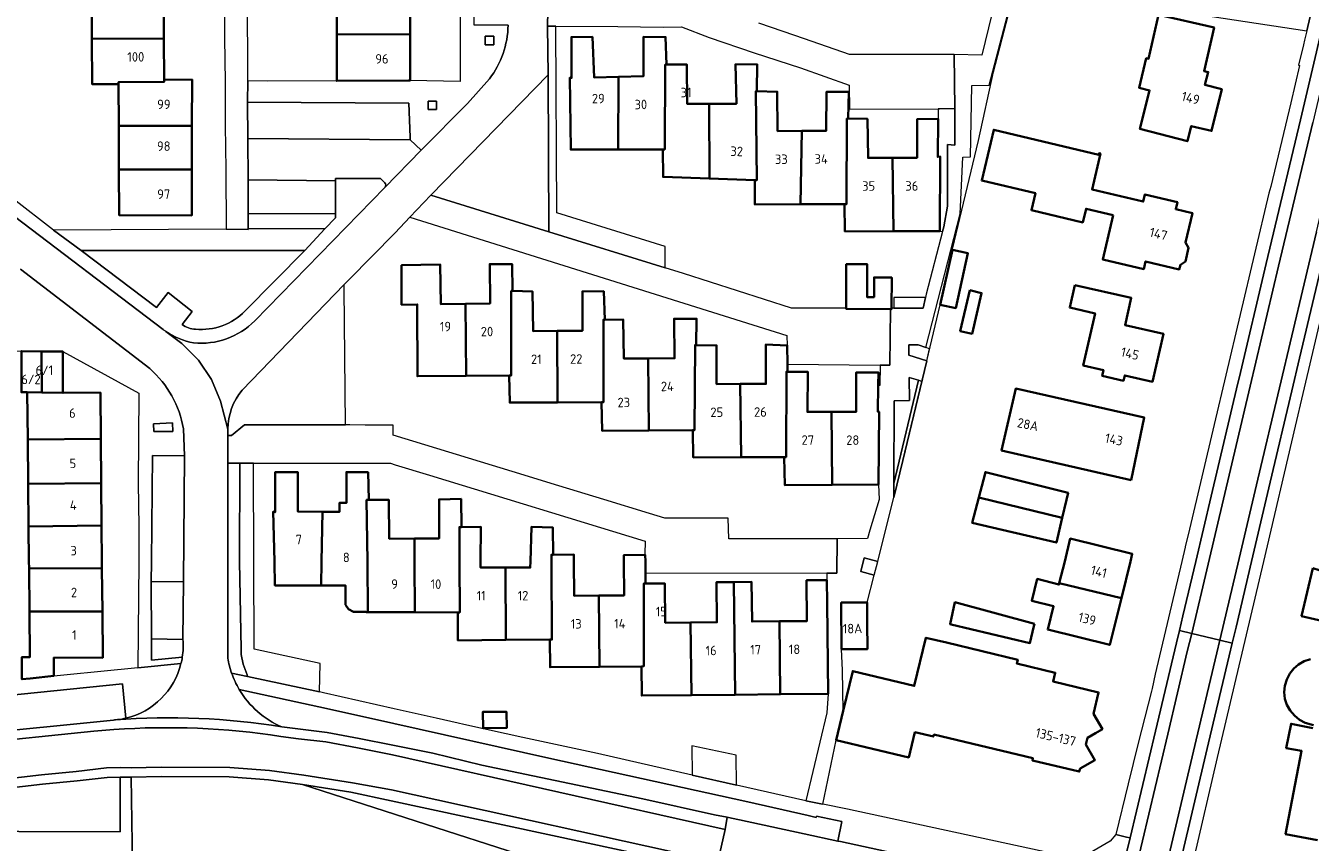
# Model space of a CAD drawing. Extents: x 150256 to 156914, y 461459 to 469481.
# Tile 459 of 656: x 154362 to 154545, y 466960 to 467076. Entities that reach past the tile are written whole.
import ezdxf
from ezdxf.enums import TextEntityAlignment as Align

# ---------------------------------------------------------------- set-up
doc = ezdxf.new("R2010")
doc.units = 0
doc.header["$LTSCALE"] = 0.75
for name, color, linetype, lineweight in [('B-RO-GR-BEPLANTING_CULTUUR_BODEMBEDEKKER-GV', 251, 'CONTINUOUS', 18), ('B-RO-GR-BEPLANTING_CULTUUR_HEESTERS-GV', 251, 'CONTINUOUS', 18), ('B-RO-GR-GROENVOORZIENING-GV', 251, 'CONTINUOUS', 18), ('B-RO-GR-HAAG-GV', 251, 'CONTINUOUS', 13), ('B-RO-IE-TERREINAFSCHEIDING_KUNSTMATIG_HEKWERK-G', 251, 'IE-TERREINAFSCHEIDING-KUNSTMATIG', 18), ('B-RO-OG-BEBOUWING-GV', 6, 'CONTINUOUS', 35), ('B-RO-OG-BEBOUWING-T18', 1, 'CONTINUOUS', 18), ('B-RO-OG-TERREIN_CULTUURSCHEIDING-GV', 251, 'CONTINUOUS', 18), ('B-RO-VH-VERHARDING_ASFALT-GV', 251, 'CONTINUOUS', 18), ('B-RO-VH-VERHARDING_BETONSTRAATSTEEN-GV', 251, 'CONTINUOUS', 18), ('B-RO-VH-VERHARDING_TEGEL-GV', 251, 'CONTINUOUS', 18)]:
    doc.layers.add(name, color=color, linetype=linetype, lineweight=lineweight)
doc.styles.add('NLCS-ISO-M200-T18', font='NLCS-ISO.ttf', dxfattribs={"height": 360})
doc.linetypes.add('IE-TERREINAFSCHEIDING-KUNSTMATIG', pattern='A,4,[82,NLCS.SHX,S=0.75,R=90,X=0,Y=0],4,-2', length=10)

msp = doc.modelspace()

# ---------------------------------------------------------------- linework, layer by layer
at = {"layer": 'B-RO-GR-BEPLANTING_CULTUUR_BODEMBEDEKKER-GV'}
for points in [[(154492.414, 467046.874), (154492.59, 467047.548), (154493.141, 467050.49), (154493.103, 467059.221), (154494.146, 467059.17), (154494.153, 467064.358), (154491.967, 467064.312), (154491.812, 467064.312), (154491.797, 467062.912), (154491.739, 467057.47), (154492.087, 467057.522), (154492.019, 467046.938)], [(154490.171, 467028.511), (154490.585, 467030.219), (154490.057, 467030.407), (154488.959, 467030.798), (154487.616, 467030.788), (154487.637, 467029.285)], [(154383.017, 467019.669), (154380.281, 467019.548), (154380.339, 467018.45), (154383.026, 467018.47)], [(154482.721, 466998.067), (154483.233, 467000), (154481.3, 467000.512), (154480.788, 466998.578)]]:
    msp.add_lwpolyline(points, close=True, dxfattribs=at)
at = {"layer": 'B-RO-GR-BEPLANTING_CULTUUR_HEESTERS-GV'}
for points in [[(154436.483, 467046.852), (154453.025, 467041.723), (154453.012, 467044.558), (154453.011, 467044.76), (154437.603, 467049.527), (154437.489, 467076.068), (154436.297, 467076.07), (154436.387, 467069.135)], [(154393.754, 467049.424), (154393.764, 467047.298), (154404.645, 467047.268), (154406.148, 467048.825), (154406.15, 467049.395)], [(154485.518, 467035.994), (154489.651, 467035.995), (154489.987, 467037.494), (154485.52, 467037.501)], [(154487.68, 467026.15), (154487.726, 467022.85), (154485.537, 467022.834), (154485.49, 467011.09), (154488.994, 467025.737)], [(154392.555, 467013.973), (154392.555, 467013.894), (154392.499, 467000), (154392.74, 466987.542), (154392.743, 466986.792), (154393.048, 466985.395), (154393.602, 466983.898), (154393.653, 466983.649), (154403.9, 466981.467), (154403.962, 466985.494), (154394.581, 466987.549), (154394.536, 467000), (154394.486, 467013.97)], [(154384.549, 466997.158), (154379.971, 466997.108), (154379.991, 466988.986), (154384.478, 466988.916)], [(154463.122, 466968.214), (154463.072, 466972.464), (154456.81, 466973.776), (154456.855, 466969.633)], [(154375.567, 466969.319), (154373.7, 466969.303), (154369.43, 466968.811), (154364.512, 466968.354), (154339.29, 466965.407), (154303.037, 466961.521), (154302.988, 466961.511), (154302.939, 466961.501), (154303.071, 466957.626), (154346.735, 466957.763), (154346.724, 466961.665), (154375.56, 466961.552)], [(154401.447, 466968.309), (154396.655, 466968.954), (154391.071, 466969.382), (154381.413, 466969.421), (154377.134, 466969.353), (154377.304, 466956.846), (154390.768, 466956.875), (154413.696, 466956.925), (154428.222, 466956.956), (154428.258, 466952.962), (154449.639, 466952.772)]]:
    msp.add_lwpolyline(points, close=True, dxfattribs=at)
msp.add_lwpolyline([(154384.478, 466988.916), (154379.991, 466988.986), (154379.998, 466985.973), (154384.384, 466986.406)], dxfattribs=at)
msp.add_lwpolyline([(154384.384, 466986.406, 0.0605624), (154384.478, 466988.916)], format="xyb", dxfattribs=at)
at = {"layer": 'B-RO-GR-GROENVOORZIENING-GV'}
for points in [[(154427.443, 467073.42), (154428.643, 467073.42), (154428.643, 467074.62), (154427.443, 467074.62)], [(154419.32, 467064.197), (154420.52, 467064.197), (154420.52, 467065.397), (154419.32, 467065.397)], [(154486.796, 467014.355), (154489.474, 467025.587), (154488.994, 467025.737), (154485.49, 467011.09), (154485.482, 467009.061)]]:
    msp.add_lwpolyline(points, close=True, dxfattribs=at)
at = {"layer": 'B-RO-GR-HAAG-GV'}
msp.add_lwpolyline([(154488.994, 467025.737), (154485.49, 467011.09), (154485.482, 467009.061), (154486.796, 467014.355), (154489.474, 467025.587)], close=True, dxfattribs=at)
at = {"layer": 'B-RO-IE-TERREINAFSCHEIDING_KUNSTMATIG_HEKWERK-G'}
for points in [[(154493.853, 467044.371), (154497.544, 467059.822), (154499.659, 467069.575), (154502.704, 467081.281), (154515.411, 467078.78), (154515.455, 467078.518)], [(154490.171, 467028.511), (154492.101, 467036.481)], [(154490.171, 467028.511), (154486.796, 467014.355)], [(154486.796, 467014.355), (154485.482, 467009.061)]]:
    msp.add_lwpolyline(points, dxfattribs=at)
at = {"layer": 'B-RO-OG-BEBOUWING-GV'}
for points in [[(154381.765, 467074.313), (154381.735, 467080.528), (154371.551, 467080.526), (154371.555, 467074.278)], [(154416.73, 467081.015), (154406.349, 467080.983), (154406.341, 467074.868), (154416.746, 467074.929)], [(154523.1, 467077.653), (154521.692, 467071.419), (154521.368, 467071.494), (154520.351, 467067.297), (154521.855, 467066.916), (154520.461, 467061.448), (154527.225, 467059.715), (154527.761, 467061.869), (154530.66, 467061.168), (154532.107, 467067.101), (154529.717, 467067.703), (154530.173, 467069.53), (154529.592, 467069.672), (154531.013, 467075.858)], [(154416.549, 467068.315), (154416.764, 467068.316), (154416.746, 467074.929), (154406.341, 467074.868), (154406.332, 467068.282)], [(154375.334, 467067.83), (154375.333, 467068.104), (154381.794, 467068.126), (154381.793, 467068.419), (154381.765, 467074.313), (154371.555, 467074.278), (154371.559, 467067.836)], [(154446.348, 467058.529), (154446.357, 467068.858), (154442.901, 467068.783), (154442.658, 467074.523), (154439.673, 467074.5), (154439.718, 467068.709), (154439.469, 467068.757), (154439.597, 467058.523)], [(154446.357, 467068.858), (154446.348, 467058.529), (154452.666, 467058.534), (154452.936, 467058.534), (154453.014, 467070.607), (154453.184, 467070.608), (154453.055, 467074.501), (154449.92, 467074.528), (154449.914, 467068.936)], [(154459.288, 467054.408), (154459.264, 467065.04), (154456.112, 467065.039), (154456.069, 467070.63), (154453.184, 467070.608), (154453.014, 467070.607), (154452.936, 467058.534), (154452.666, 467058.534), (154452.711, 467054.642)], [(154465.747, 467054.178), (154466.017, 467054.168), (154465.878, 467066.816), (154466.048, 467066.811), (154466.068, 467070.656), (154462.984, 467070.632), (154463.127, 467065.042), (154459.264, 467065.04), (154459.288, 467054.408)], [(154375.358, 467061.893), (154385.758, 467061.912), (154385.767, 467068.463), (154381.793, 467068.419), (154381.794, 467068.126), (154375.333, 467068.104), (154375.334, 467067.83)], [(154472.251, 467050.757), (154472.433, 467061.168), (154468.977, 467061.142), (154468.934, 467066.733), (154466.048, 467066.811), (154465.878, 467066.816), (154466.017, 467054.168), (154465.747, 467054.178), (154465.724, 467050.733)], [(154472.433, 467061.168), (154472.251, 467050.757), (154478.509, 467050.78), (154478.779, 467050.781), (154478.842, 467062.917), (154479.012, 467062.915), (154479.082, 467066.71), (154475.948, 467066.736), (154475.891, 467061.194)], [(154485.431, 467046.913), (154485.333, 467057.347), (154481.841, 467057.345), (154481.748, 467062.886), (154479.012, 467062.915), (154478.842, 467062.917), (154478.779, 467050.781), (154478.509, 467050.78), (154478.539, 467046.886)], [(154492.019, 467046.938), (154492.087, 467057.522), (154491.739, 467057.47), (154491.797, 467062.912), (154488.812, 467062.839), (154488.805, 467057.348), (154485.333, 467057.347), (154485.431, 467046.913)], [(154385.758, 467061.912), (154375.358, 467061.893), (154375.383, 467055.707), (154385.75, 467055.691)], [(154516.683, 467049.218), (154515.188, 467042.916), (154521.014, 467041.537), (154521.27, 467042.617), (154526.059, 467041.483), (154526.214, 467042.137), (154526.937, 467042.599), (154527.393, 467044.568), (154526.934, 467045.329), (154527.927, 467049.485), (154525.571, 467050.034), (154525.805, 467051.045), (154521.19, 467052.138), (154520.952, 467051.135), (154513.663, 467052.863), (154514.865, 467057.945), (154514.673, 467057.991), (154514.627, 467057.796), (154499.708, 467061.339), (154498.005, 467054.107), (154505.622, 467052.314), (154505.052, 467049.89), (154512.354, 467048.167), (154512.814, 467050.118)], [(154385.75, 467055.691), (154375.383, 467055.707), (154375.409, 467049.221), (154385.741, 467049.156)], [(154492.101, 467036.481), (154494.307, 467036.006), (154496.033, 467043.797), (154493.831, 467044.285)], [(154424.73, 467026.359), (154424.648, 467036.618), (154421.112, 467036.566), (154421.019, 467042.207), (154415.544, 467042.077), (154415.56, 467036.476), (154417.78, 467036.529), (154417.809, 467026.307)], [(154424.648, 467036.618), (154424.73, 467026.359), (154430.841, 467026.405), (154431.111, 467026.407), (154431.126, 467038.446), (154431.296, 467038.441), (154431.266, 467042.235), (154428.082, 467042.261), (154428.126, 467036.669)], [(154485.003, 467035.862), (154485.192, 467035.862), (154485.192, 467035.994), (154485.199, 467040.34), (154482.701, 467040.344), (154482.696, 467037.561), (154481.709, 467037.563), (154481.717, 467042.215), (154478.75, 467042.22), (154478.74, 467036), (154478.74, 467035.872)], [(154430.841, 467026.405), (154430.921, 467022.561), (154437.702, 467022.586), (154437.643, 467032.747), (154434.225, 467032.721), (154434.132, 467038.362), (154431.296, 467038.441), (154431.126, 467038.446), (154431.111, 467026.407)], [(154443.954, 467022.61), (154444.224, 467022.611), (154444.24, 467034.345), (154444.41, 467034.346), (154444.28, 467038.389), (154441.245, 467038.366), (154441.239, 467032.774), (154437.643, 467032.747), (154437.702, 467022.586)], [(154496.307, 467038.52), (154494.946, 467032.71), (154496.625, 467032.342), (154497.98, 467038.123)], [(154511.237, 467039.264), (154510.51, 467036.067), (154514.101, 467035.25), (154512.416, 467027.842), (154515.294, 467027.188), (154515.106, 467026.363), (154518.132, 467025.675), (154518.305, 467026.435), (154522.248, 467025.538), (154523.805, 467032.339), (154518.365, 467033.575), (154519.238, 467037.434)], [(154444.41, 467034.346), (154444.24, 467034.345), (154444.224, 467022.611), (154443.954, 467022.61), (154444.035, 467018.567), (154450.674, 467018.617), (154450.599, 467028.851), (154447.139, 467028.825), (154447.047, 467034.366)], [(154456.918, 467018.664), (154457.188, 467018.666), (154457.249, 467030.747), (154457.419, 467030.744), (154457.47, 467034.492), (154454.272, 467034.492), (154454.352, 467028.879), (154450.599, 467028.851), (154450.674, 467018.617)], [(154364.409, 467024.003), (154364.374, 467029.851), (154361.532, 467029.875), (154361.524, 467024.048), (154362.36, 467024.047)], [(154364.409, 467024.003), (154367.427, 467023.939), (154367.434, 467029.826), (154364.374, 467029.851)], [(154463.683, 467025.214), (154460.316, 467025.196), (154460.317, 467030.694), (154457.419, 467030.744), (154457.249, 467030.747), (154457.188, 467018.666), (154456.918, 467018.664), (154456.998, 467014.77), (154463.802, 467014.795)], [(154463.683, 467025.214), (154463.802, 467014.795), (154469.931, 467014.818), (154470.195, 467014.819), (154470.241, 467026.946), (154470.411, 467026.946), (154470.396, 467028.025), (154470.36, 467030.698), (154467.313, 467030.845), (154467.314, 467025.233)], [(154470.411, 467026.946), (154470.241, 467026.946), (154470.195, 467014.819), (154469.931, 467014.818), (154470.012, 467010.825), (154476.747, 467010.885), (154476.63, 467021.242), (154473.209, 467021.248), (154473.26, 467026.946)], [(154483.27, 467024.999), (154483.304, 467026.847), (154480.136, 467026.828), (154480.13, 467021.236), (154476.63, 467021.242), (154476.747, 467010.885), (154483.302, 467010.943), (154483.403, 467021.249), (154483.203, 467021.299)], [(154364.409, 467024.003), (154362.36, 467024.047), (154362.426, 467017.329), (154372.802, 467017.428), (154372.742, 467023.981), (154367.427, 467023.939)], [(154519.238, 467011.535), (154521.078, 467020.435), (154502.832, 467024.56), (154500.819, 467015.745)], [(154372.802, 467017.428), (154362.426, 467017.329), (154362.488, 467011.022), (154372.859, 467011.105)], [(154372.914, 467005.101), (154372.859, 467011.105), (154362.488, 467011.022), (154362.547, 467004.983)], [(154404.133, 466996.581), (154404.186, 467000), (154404.295, 467007.057), (154400.795, 467007.107), (154400.801, 467012.698), (154397.568, 467012.674), (154397.562, 467006.982), (154397.313, 467007.08), (154397.475, 467000), (154397.553, 466996.592)], [(154404.295, 467007.057), (154404.186, 467000), (154404.133, 466996.581), (154407.593, 466996.575), (154407.588, 466993.848), (154408.014, 466993.208), (154408.701, 466992.822), (154410.533, 466992.819), (154410.534, 466992.785), (154410.751, 466992.785), (154410.704, 467000), (154410.584, 467008.728), (154410.88, 467008.73), (154410.8, 467012.674), (154407.716, 467012.701), (154407.711, 467008.301), (154406.711, 467008.302), (154406.71, 467007.023)], [(154497.576, 467009.077), (154509.426, 467006.174), (154510.028, 467008.747), (154510.26, 467009.737), (154498.505, 467012.686), (154498.221, 467011.587)], [(154417.399, 467003.238), (154413.808, 467003.211), (154413.716, 467008.752), (154410.88, 467008.73), (154410.584, 467008.728), (154410.704, 467000), (154410.751, 466992.785), (154417.417, 466992.773), (154417.405, 467000)], [(154423.519, 466992.763), (154423.815, 466992.762), (154423.79, 467000), (154423.773, 467004.884), (154424.043, 467004.886), (154424.012, 467008.88), (154420.879, 467008.806), (154420.872, 467003.264), (154417.399, 467003.238), (154417.405, 467000), (154417.417, 466992.773)], [(154509.426, 467006.174), (154497.576, 467009.077), (154496.65, 467005.479), (154508.61, 467002.684)], [(154372.914, 467005.101), (154362.547, 467004.983), (154362.596, 467000), (154362.605, 466999.038), (154372.969, 466999.011), (154372.96, 467000)], [(154424.043, 467004.886), (154423.773, 467004.884), (154423.79, 467000), (154423.815, 466992.762), (154423.519, 466992.763), (154423.558, 466988.773), (154430.35, 466988.839), (154430.334, 466999.129), (154426.766, 466999.127), (154426.775, 467000), (154426.829, 467004.907)], [(154436.616, 466988.9), (154436.903, 466988.903), (154436.842, 467000), (154436.837, 467000.939), (154437.107, 467000.941), (154437.027, 467004.834), (154433.992, 467004.911), (154433.857, 467000), (154433.834, 466999.131), (154430.334, 466999.129), (154430.35, 466988.839)], [(154517.833, 466994.793), (154519.124, 467000), (154519.385, 467001.063), (154510.564, 467003.243), (154509.779, 467000), (154509.016, 466996.922)], [(154437.107, 467000.941), (154436.837, 467000.939), (154436.842, 467000), (154436.903, 466988.903), (154436.616, 466988.9), (154436.655, 466984.962), (154443.678, 466985.03), (154443.566, 466995.148), (154440.066, 466995.13), (154440.041, 467000), (154440.042, 467000.963)], [(154443.678, 466985.03), (154449.643, 466985.088), (154449.953, 466985.091), (154449.952, 466996.854), (154450.222, 466996.857), (154450.207, 466998.389), (154450.191, 467000), (154450.185, 467000.915), (154450.102, 467000.914), (154447.136, 467000.891), (154447.142, 467000), (154447.167, 466995.166), (154443.566, 466995.148)], [(154372.969, 466999.011), (154362.605, 466999.038), (154362.666, 466992.867), (154373.025, 466992.891)], [(154545.036, 466999.057), (154543.441, 466992.23), (154556.148, 466989.26), (154556.162, 466989.257), (154556.595, 466989.156), (154558.615, 466997.974), (154557.268, 466998.288), (154557.204, 466998.006), (154555.431, 466998.399), (154555.02, 466996.813), (154545.938, 466998.777)], [(154456.732, 466980.996), (154456.62, 466991.312), (154453.01, 466991.277), (154452.956, 466996.884), (154450.222, 466996.857), (154449.952, 466996.854), (154449.953, 466985.091), (154449.643, 466985.088), (154449.683, 466980.931)], [(154456.62, 466991.312), (154456.732, 466980.996), (154462.969, 466981.053), (154462.778, 466997.064), (154460.295, 466997.04), (154460.35, 466991.349)], [(154469.246, 466991.489), (154465.35, 466991.451), (154465.296, 466997.089), (154462.778, 466997.064), (154462.969, 466981.053), (154469.363, 466981.112)], [(154476.159, 466981.175), (154476.013, 466994.123), (154475.977, 466997.354), (154473.095, 466997.322), (154473.151, 466991.527), (154469.246, 466991.489), (154469.363, 466981.112)], [(154517.833, 466994.793), (154509.016, 466996.922), (154508.961, 466996.7), (154505.887, 466997.511), (154505.103, 466994.403), (154508.201, 466993.635), (154507.379, 466990.319), (154516.183, 466988.137)], [(154373.025, 466992.891), (154362.666, 466992.867), (154362.73, 466986.394), (154361.596, 466986.394), (154361.595, 466983.264), (154361.595, 466983.25), (154362.751, 466983.377), (154366.15, 466983.751), (154366.144, 466986.322), (154373.085, 466986.32)], [(154478.024, 466994.145), (154478.085, 466987.511), (154481.753, 466987.544), (154481.719, 466991.263), (154481.695, 466993.959), (154481.693, 466994.183), (154478.024, 466994.15)], [(154505.485, 466991.153), (154494.17, 466994.203), (154493.49, 466991.091), (154493.637, 466991.056), (154504.847, 466988.392), (154505.405, 466990.808)], [(154478.298, 466978.787), (154477.297, 466974.617), (154487.626, 466972.137), (154488.49, 466975.735), (154491.127, 466975.102), (154491.199, 466975.403), (154505.266, 466972.025), (154505.192, 466971.72), (154511.856, 466970.144), (154511.956, 466970.561), (154514.066, 466971.779), (154512.797, 466973.979), (154513.031, 466974.951), (154514.135, 466975.588), (154515.142, 466976.169), (154513.877, 466978.362), (154514.603, 466981.385), (154508.133, 466982.939), (154508.433, 466984.187), (154502.976, 466985.497), (154503.104, 466986.029), (154493.002, 466988.455), (154490.057, 466989.162), (154488.413, 466982.317), (154479.651, 466984.421)], [(154427.124, 466976.291), (154430.502, 466976.344), (154430.448, 466978.641), (154427.083, 466978.615)]]:
    msp.add_lwpolyline(points, close=True, dxfattribs=at)
for points in [[(154544.71, 466986.125), (154543.822, 466985.832), (154543.027, 466985.372), (154542.334, 466984.773), (154541.761, 466984.062), (154541.33, 466983.235), (154541.058, 466982.342), (154540.98, 466981.404), (154541.083, 466980.492), (154541.37, 466979.596), (154541.825, 466978.792), (154542.422, 466978.089), (154543.132, 466977.506), (154543.976, 466977.073), (154545.147, 466976.75)], [(154545.055, 466976.299), (154541.959, 466976.929), (154541.257, 466973.478), (154543.436, 466973.06), (154541.171, 466961.265), (154545.694, 466960.396)]]:
    msp.add_lwpolyline(points, dxfattribs=at)
at = {"layer": 'B-RO-OG-TERREIN_CULTUURSCHEIDING-GV'}
for points in [[(154436.483, 467046.852), (154436.387, 467069.135), (154419.723, 467052.048)], [(154463.953, 466955.25), (154461.912, 466955.661), (154460.164, 466956.075), (154459.123, 466956.289), (154457.928, 466956.557), (154414.069, 466965.98), (154408.34, 466967.211), (154401.447, 466968.309), (154449.639, 466952.772), (154461.83, 466952.664), (154463.396, 466952.698)]]:
    msp.add_lwpolyline(points, close=True, dxfattribs=at)
for points in [[(154401.804, 467044.166), (154370.02, 467044.193), (154380.738, 467036.093), (154382.362, 467038.189), (154385.783, 467035.53), (154384.353, 467033.65)], [(154393.29, 467035.553), (154401.804, 467044.166)], [(154390.861, 467018.787), (154390.861, 467017.912), (154391.382, 467017.877), (154393.219, 467019.385), (154407.592, 467019.4), (154407.4, 467038.787)], [(154407.4, 467038.787), (154407.394, 467039.353), (154392.884, 467024.34)], [(154376.376, 466977.73), (154375.888, 466982.624), (154344.244, 466979.392), (154297.528, 466974.198), (154298.09, 466969.354), (154311.447, 466970.843), (154329.627, 466972.638), (154354.156, 466975.42), (154374.62, 466977.464), (154374.748, 466977.474), (154374.884, 466977.487)], [(154464.77, 466965.823), (154436.462, 466972.04), (154414.443, 466976.961), (154404.873, 466979.1), (154392.482, 466981.799)], [(154374.884, 466977.487), (154375.176, 466977.516)], [(154398.533, 466976.487), (154404.972, 466975.678), (154409.52, 466974.828), (154414.325, 466973.876), (154419.967, 466972.758), (154426.973, 466971.063), (154449.824, 466966.267), (154460.037, 466964.007), (154461.816, 466963.646), (154462.41, 466963.519), (154463.557, 466963.274), (154472.758, 466961.289), (154477.545, 466960.256), (154478.124, 466963.047), (154474.527, 466963.823), (154474.485, 466963.627), (154473.312, 466963.881), (154464.77, 466965.823)]]:
    msp.add_lwpolyline(points, dxfattribs=at)
for points in [[(154386.264, 467032.993, 0.2237049), (154393.29, 467035.553)], [(154384.353, 467033.65, 0.1386537), (154386.264, 467032.993)], [(154392.884, 467024.34, 0.1716082), (154390.861, 467018.787)], [(154392.482, 466981.799, 0.1606108), (154398.533, 466976.487)], [(154375.176, 466977.516, 0.0283242), (154376.376, 466977.73)]]:
    msp.add_lwpolyline(points, format="xyb", dxfattribs=at)
at = {"layer": 'B-RO-VH-VERHARDING_ASFALT-GV'}
for points in [[(154572.228, 467159.675), (154568.315, 467160.739), (154559.204, 467122.316), (154558.222, 467118.202), (154554.451, 467102.227), (154549.74, 467082.317), (154545.02, 467062.347), (154540.185, 467041.93), (154536.159, 467024.908), (154532.363, 467008.859), (154530.166, 466999.585), (154527.846, 466989.755), (154531.83, 466988.792), (154534.58, 467000.412), (154537.234, 467011.691), (154540.314, 467024.668), (154545.547, 467046.826), (154549.919, 467065.362), (154553.772, 467081.59), (154557.595, 467097.754), (154561.809, 467115.612), (154564.479, 467126.885), (154566.827, 467136.791)], [(154519.083, 466960.71), (154518.631, 466958.792), (154518.438, 466957.994), (154513.757, 466938.301), (154513.501, 466937.169), (154510.506, 466924.649), (154512.257, 466924.233), (154515.254, 466936.761), (154520.834, 466960.294), (154524.435, 466975.471), (154527.207, 466987.19), (154527.846, 466989.755), (154526.096, 466990.177), (154525.655, 466988.407), (154525.649, 466988.424), (154522.684, 466975.887)], [(154512.257, 466924.233), (154516.265, 466923.282), (154516.691, 466925.024), (154519.242, 466935.754), (154524.036, 466955.753), (154524.394, 466957.353), (154528.481, 466974.653), (154531.42, 466987.005), (154531.83, 466988.792), (154527.846, 466989.755), (154527.207, 466987.19), (154524.435, 466975.471), (154520.834, 466960.294), (154515.254, 466936.761)], [(154518.017, 466922.867), (154518.441, 466924.602), (154520.992, 466935.334), (154522.243, 466940.511), (154525.793, 466955.361), (154526.148, 466956.95), (154530.232, 466974.238), (154533.173, 466986.595), (154533.58, 466988.369), (154531.83, 466988.792), (154531.42, 466987.005), (154528.481, 466974.653), (154524.394, 466957.353), (154524.036, 466955.753), (154519.242, 466935.754), (154516.691, 466925.024), (154516.265, 466923.282)]]:
    msp.add_lwpolyline(points, close=True, dxfattribs=at)
for points in [[(154547.988, 467082.731), (154543.268, 467062.761), (154538.433, 467042.345), (154534.573, 467026.025), (154534.407, 467025.322), (154530.611, 467009.273), (154528.414, 467000), (154526.583, 466992.275), (154526.096, 466990.177), (154527.846, 466989.755), (154530.166, 466999.585), (154532.363, 467008.859), (154536.159, 467024.908), (154540.185, 467041.93), (154545.02, 467062.347)], [(154545.547, 467046.826), (154540.314, 467024.668), (154537.234, 467011.691), (154534.58, 467000.412), (154531.83, 466988.792), (154533.58, 466988.369), (154534.129, 466990.64), (154536.332, 467000), (154538.986, 467011.277), (154542.065, 467024.252), (154543.164, 467028.885), (154547.299, 467046.413)], [(154374.884, 466977.487), (154374.748, 466977.474), (154374.62, 466977.464), (154354.156, 466975.42), (154329.627, 466972.638), (154311.447, 466970.843), (154298.09, 466969.354), (154296.003, 466969.159), (154293.038, 466968.842), (154290.451, 466968.565), (154288.758, 466968.384), (154274.507, 466966.86), (154271.524, 466966.541), (154258.459, 466965.144), (154244.939, 466963.619), (154245.091, 466962.274), (154258.603, 466963.803), (154288.9, 466967.039)], [(154398.398, 466975.141), (154400.909, 466974.803), (154404.767, 466974.345), (154409.265, 466973.505), (154414.278, 466972.51), (154461.509, 466961.905), (154461.816, 466963.646), (154460.037, 466964.007), (154449.824, 466966.267), (154426.973, 466971.063), (154419.967, 466972.758), (154414.325, 466973.876), (154409.52, 466974.828), (154404.972, 466975.678), (154398.533, 466976.487)], [(154374.669, 466976.114), (154371.816, 466975.856), (154354.3, 466974.079), (154329.767, 466971.296), (154311.585, 466969.496), (154298.229, 466968.012), (154296.136, 466967.816), (154288.9, 466967.039), (154258.603, 466963.803), (154245.091, 466962.274), (154245.112, 466962.088), (154245.195, 466961.353), (154235.348, 466960.242), (154235.335, 466960.241), (154235.265, 466960.977), (154235.247, 466961.166), (154234.629, 466961.096), (154200.003, 466957.381)], [(154276.727, 466959.994), (154289.491, 466961.39), (154302.807, 466962.852), (154339.14, 466966.75), (154364.371, 466969.696), (154369.287, 466970.15), (154373.611, 466970.648), (154375.565, 466970.692), (154377.127, 466970.679), (154381.398, 466970.772), (154391.127, 466970.732), (154396.794, 466970.296), (154401.643, 466969.647), (154408.567, 466968.541), (154414.118, 466967.523), (154460.501, 466957.323), (154461.509, 466961.905), (154414.278, 466972.51), (154409.265, 466973.505), (154404.767, 466974.345), (154400.909, 466974.803), (154398.398, 466975.141)], [(154288.9, 466967.039), (154296.136, 466967.816), (154298.229, 466968.012), (154311.585, 466969.496), (154329.767, 466971.296), (154354.3, 466974.079), (154371.816, 466975.856), (154374.669, 466976.114)], [(154460.501, 466957.323), (154414.118, 466967.523), (154408.567, 466968.541), (154401.643, 466969.647), (154396.794, 466970.296), (154391.127, 466970.732), (154381.398, 466970.772), (154377.127, 466970.679), (154375.565, 466970.692), (154373.611, 466970.648), (154369.287, 466970.15), (154364.371, 466969.696), (154339.14, 466966.75), (154302.807, 466962.852), (154289.491, 466961.39), (154276.727, 466959.994)], [(154289.634, 466960.048), (154302.939, 466961.501), (154302.988, 466961.511), (154303.037, 466961.521), (154339.29, 466965.407), (154364.512, 466968.354), (154369.43, 466968.811), (154373.7, 466969.303), (154375.567, 466969.319), (154377.134, 466969.353), (154381.413, 466969.421), (154391.071, 466969.382), (154396.655, 466968.954), (154401.447, 466968.309), (154408.34, 466967.211), (154414.069, 466965.98), (154457.928, 466956.557)], [(154509.806, 466953.324), (154507.028, 466953.888), (154506.989, 466953.896), (154493.854, 466956.744), (154491.68, 466957.212), (154477.908, 466960.178), (154477.545, 466960.256), (154472.758, 466961.289), (154463.557, 466963.274), (154462.41, 466963.519), (154461.816, 466963.646), (154461.509, 466961.905), (154460.501, 466957.323), (154460.164, 466956.075)]]:
    msp.add_lwpolyline(points, dxfattribs=at)
for points in [[(154374.669, 466976.114, -0.0551634), (154398.398, 466975.141)], [(154398.398, 466975.141, 0.0551634), (154374.669, 466976.114)], [(154398.533, 466976.487, 0.0593676), (154374.884, 466977.487)]]:
    msp.add_lwpolyline(points, format="xyb", dxfattribs=at)
at = {"layer": 'B-RO-VH-VERHARDING_BETONSTRAATSTEEN-GV'}
for points in [[(154392.884, 467024.34), (154407.394, 467039.353), (154408.033, 467039.992), (154414.649, 467046.668), (154416.738, 467048.909), (154419.723, 467052.048), (154436.387, 467069.135), (154436.297, 467076.07), (154436.402, 467080.31), (154436.06, 467106.647), (154436.044, 467107.866), (154435.997, 467112.378), (154436.047, 467125.61), (154436.15, 467129.28), (154436.122, 467131.504), (154436.095, 467133.669), (154436.055, 467136.876)], [(154428.046, 467068.576), (154424.907, 467065.061), (154418.34, 467058.436), (154413.189, 467053.153), (154394.675, 467034.179)], [(154393.695, 467060.09), (154393.734, 467054.216), (154406.163, 467054.102), (154406.164, 467054.422), (154412.561, 467054.39), (154413.164, 467053.778)], [(154413.189, 467053.153), (154418.34, 467058.436), (154416.768, 467059.903), (154393.695, 467060.09)], [(154381.66, 467032.949), (154359.368, 467049.9), (154326.927, 467050.043)], [(154361.39, 467041.524), (154379.792, 467027.389)], [(154390.857, 466986.258), (154390.857, 467000), (154390.86, 467013.976), (154390.861, 467017.912), (154390.861, 467018.787), (154389.834, 467022.75), (154388.54, 467025.834), (154386.678, 467028.612), (154384.323, 467030.981), (154382.052, 467032.675)], [(154382.052, 467032.675), (154384.323, 467030.981), (154386.678, 467028.612), (154388.54, 467025.834), (154389.834, 467022.75), (154390.861, 467018.787)], [(154384.558, 467018.825), (154384.701, 467014.983), (154384.549, 466997.158), (154384.478, 466988.916)], [(154375.176, 466977.516), (154374.884, 466977.487)]]:
    msp.add_lwpolyline(points, dxfattribs=at)
for points in [[(154430.683, 467076.178, -0.1600831), (154428.046, 467068.576)], [(154413.164, 467053.778, -0.4015345), (154413.189, 467053.153)], [(154382.052, 467032.675, -0.0116465), (154381.66, 467032.949)], [(154394.675, 467034.179, -0.2264344), (154385.979, 467031.062)], [(154385.979, 467031.062, -0.0996027), (154382.052, 467032.675)], [(154379.792, 467027.389, -0.1688105), (154384.558, 467018.825)], [(154390.861, 467018.787, -0.1716082), (154392.884, 467024.34)], [(154384.478, 466988.916, -0.0605624), (154384.384, 466986.406)], [(154384.201, 466985.483, -0.280267), (154376.376, 466977.73)], [(154384.384, 466986.406, -0.0250097), (154384.201, 466985.483)], [(154391.392, 466984.135, -0.0428714), (154390.857, 466986.258)], [(154392.482, 466981.799, -0.0503398), (154391.392, 466984.135)], [(154398.533, 466976.487, -0.1606108), (154392.482, 466981.799)], [(154374.884, 466977.487, -0.0593676), (154398.533, 466976.487)], [(154376.376, 466977.73, -0.0283242), (154375.176, 466977.516)]]:
    msp.add_lwpolyline(points, format="xyb", dxfattribs=at)
for points in [[(154416.563, 467065.124), (154393.66, 467065.258), (154393.695, 467060.09), (154416.768, 467059.903), (154416.753, 467060.284)], [(154406.163, 467054.102), (154393.734, 467054.216), (154393.754, 467049.424), (154406.15, 467049.395)], [(154379.971, 466997.108), (154384.549, 466997.158), (154384.701, 467014.983), (154380.131, 467015.04), (154379.996, 467000)]]:
    msp.add_lwpolyline(points, close=True, dxfattribs=at)
at = {"layer": 'B-RO-VH-VERHARDING_TEGEL-GV'}
for points in [[(154430.683, 467076.178), (154425.865, 467076.185), (154425.736, 467090.953), (154430.704, 467090.995), (154430.524, 467137.107), (154428.58, 467137.096), (154428.784, 467092.826), (154423.851, 467092.851), (154423.885, 467080.828), (154423.868, 467068.206), (154416.764, 467068.316), (154416.549, 467068.315), (154406.332, 467068.282)], [(154526.634, 466951.502), (154526.651, 466951.574), (154528.114, 466957.642), (154528.119, 466957.663), (154531.484, 466972.144), (154538.067, 467000), (154542.575, 467019.235), (154543.67, 467023.874), (154550.919, 467054.594), (154555.764, 467074.493), (154565.292, 467114.808), (154563.561, 467115.199), (154559.347, 467097.34), (154555.523, 467081.174), (154551.671, 467064.948), (154547.299, 467046.413), (154543.164, 467028.885), (154542.065, 467024.252)], [(154390.411, 467086.715), (154390.395, 467074.343), (154390.486, 467068.156), (154390.477, 467061.92), (154390.568, 467055.684), (154390.607, 467047.203), (154393.763, 467047.17), (154393.764, 467047.298), (154393.754, 467049.424), (154393.734, 467054.216), (154393.695, 467060.09), (154393.66, 467065.258), (154393.692, 467068.281), (154393.651, 467080.782)], [(154500.81, 467083.427), (154497.999, 467071.959), (154494.064, 467072.041), (154494.153, 467064.358), (154494.146, 467059.17), (154493.103, 467059.221), (154493.141, 467050.49), (154492.59, 467047.548), (154492.414, 467046.874), (154490.094, 467037.973), (154489.987, 467037.494), (154489.651, 467035.995), (154485.518, 467035.994), (154485.192, 467035.994), (154485.192, 467035.862), (154485.003, 467035.862), (154484.953, 467027.897), (154483.563, 467027.909), (154483.492, 467024.99), (154483.27, 467024.999), (154483.203, 467021.299), (154483.403, 467021.249), (154483.302, 467010.943), (154483.401, 467008.803), (154482.101, 467004.454), (154481.751, 467003.256), (154477.431, 467003.221), (154477.416, 466998.35), (154475.967, 466998.352), (154475.977, 466997.354), (154476.013, 466994.123), (154476.159, 466981.175), (154475.982, 466978.48), (154472.985, 466965.981), (154475.119, 466965.545), (154475.406, 466965.526), (154475.87, 466967.756), (154477.297, 466974.617), (154478.298, 466978.787), (154478.197, 466984.525), (154478.085, 466987.511), (154478.024, 466994.145), (154478.024, 466994.15), (154481.693, 466994.183), (154482.721, 466998.067), (154480.788, 466998.578), (154481.3, 467000.512), (154483.233, 467000), (154484.043, 467003.265), (154485.482, 467009.061), (154485.49, 467011.09), (154485.537, 467022.834), (154487.726, 467022.85), (154487.68, 467026.15), (154488.994, 467025.737), (154489.474, 467025.587), (154490.171, 467028.511), (154487.637, 467029.285), (154487.616, 467030.788), (154488.959, 467030.798), (154490.057, 467030.407), (154494.937, 467049.367), (154495.323, 467057.459), (154496.418, 467057.467), (154496.589, 467067.604), (154499.027, 467067.673), (154502.702, 467081.631)], [(154544.677, 467077.452), (154544.19, 467075.408), (154543.861, 467074.087), (154543.696, 467073.421), (154543.008, 467070.514), (154543.153, 467070.466), (154541.909, 467065.174), (154539.094, 467053.265), (154538.795, 467052.317), (154532.681, 467026.474), (154531.018, 467019.443), (154527.504, 467004.59), (154527.499, 467004.591), (154526.897, 467002.049), (154526.905, 467002.047), (154526.419, 467000), (154522.621, 466983.997), (154522.195, 466981.947), (154522.094, 466981.548), (154520.226, 466974.194), (154518.811, 466968.404), (154517.047, 466961.19), (154518.55, 466960.834), (154519.083, 466960.71), (154522.684, 466975.887), (154525.649, 466988.424), (154525.655, 466988.407), (154526.096, 466990.177), (154526.583, 466992.275), (154528.414, 467000), (154530.611, 467009.273), (154534.407, 467025.322), (154534.573, 467026.025), (154538.433, 467042.345), (154543.268, 467062.761), (154547.988, 467082.731)], [(154436.402, 467080.31), (154436.297, 467076.07), (154437.489, 467076.068), (154446.282, 467076.005), (154452.739, 467075.895), (154455.322, 467075.941), (154459.245, 467074.439), (154465.65, 467072.284), (154472.254, 467070.128), (154479.156, 467067.673), (154479.201, 467064.281), (154491.812, 467064.312), (154491.967, 467064.312), (154494.153, 467064.358), (154494.064, 467072.041), (154492.463, 467072.038), (154485.945, 467072.026), (154479.211, 467072.014), (154472.785, 467074.267), (154469.777, 467075.321), (154466.301, 467076.469)], [(154513.212, 467080.112), (154544.19, 467075.408), (154544.677, 467077.452)], [(154406.332, 467068.282), (154396.497, 467068.247), (154393.692, 467068.281), (154393.66, 467065.258), (154416.563, 467065.124), (154416.753, 467060.284), (154416.768, 467059.903), (154418.34, 467058.436), (154424.907, 467065.061), (154428.046, 467068.576)], [(154413.164, 467053.778), (154412.561, 467054.39), (154406.164, 467054.422), (154406.163, 467054.102), (154406.15, 467049.395), (154406.148, 467048.825), (154404.645, 467047.268), (154401.804, 467044.166), (154393.29, 467035.553)], [(154394.675, 467034.179), (154413.189, 467053.153)], [(154384.353, 467033.65), (154385.783, 467035.53), (154382.362, 467038.189), (154380.738, 467036.093), (154370.02, 467044.193), (154366.065, 467047.092), (154360.36, 467051.541), (154358.939, 467051.794)], [(154326.927, 467050.043), (154359.368, 467049.9), (154381.66, 467032.949)], [(154379.792, 467027.389), (154361.39, 467041.524)], [(154347.378, 467038.837), (154347.387, 467037.825), (154349.244, 467037.84), (154352.329, 467037.863), (154352.482, 467029.949), (154355.241, 467029.926), (154358.477, 467029.9), (154361.532, 467029.875), (154364.374, 467029.851), (154367.434, 467029.826), (154378.206, 467023.923), (154378.139, 467011.102), (154378.23, 467004.965), (154378.189, 467000), (154378.068, 466984.881), (154384.201, 466985.483)], [(154542.065, 467024.252), (154538.986, 467011.277), (154536.332, 467000), (154534.129, 466990.64), (154533.58, 466988.369), (154533.173, 466986.595), (154530.232, 466974.238), (154526.148, 466956.95), (154525.793, 466955.361)], [(154384.701, 467014.983), (154384.558, 467018.825)], [(154384.384, 466986.406), (154379.998, 466985.973), (154379.991, 466988.986), (154379.971, 466997.108), (154379.996, 467000), (154380.131, 467015.04), (154384.701, 467014.983)], [(154391.392, 466984.135), (154393.653, 466983.649), (154393.602, 466983.898), (154393.048, 466985.395), (154392.743, 466986.792), (154392.74, 466987.542), (154392.499, 467000), (154392.555, 467013.894), (154392.555, 467013.973), (154390.86, 467013.976), (154390.857, 467000), (154390.857, 466986.258)], [(154384.201, 466985.483), (154378.068, 466984.881), (154362.751, 466983.377)], [(154511.551, 466957.756), (154478.899, 466964.772), (154475.406, 466965.526), (154475.119, 466965.545), (154472.985, 466965.981), (154463.122, 466968.214), (154456.855, 466969.633), (154443.372, 466972.685), (154432.756, 466974.992), (154430.403, 466975.503), (154424.414, 466976.805), (154423.588, 466976.993), (154420.48, 466977.702), (154414.493, 466979.065), (154404.465, 466981.347), (154403.9, 466981.467), (154393.653, 466983.649), (154391.392, 466984.135)], [(154344.244, 466979.392), (154375.888, 466982.624), (154376.376, 466977.73)], [(154362.751, 466983.377), (154361.595, 466983.25)], [(154392.482, 466981.799), (154404.873, 466979.1), (154414.443, 466976.961), (154436.462, 466972.04), (154464.77, 466965.823), (154473.312, 466963.881), (154474.485, 466963.627), (154474.527, 466963.823), (154478.124, 466963.047), (154477.545, 466960.256), (154477.908, 466960.178), (154491.68, 466957.212)], [(154463.953, 466955.25), (154463.396, 466952.698), (154461.83, 466952.664), (154449.639, 466952.772), (154428.258, 466952.962), (154428.222, 466956.956), (154413.696, 466956.925), (154390.768, 466956.875), (154377.304, 466956.846), (154377.134, 466969.353), (154375.567, 466969.319), (154375.56, 466961.552), (154346.724, 466961.665), (154346.735, 466957.763), (154303.071, 466957.626), (154302.939, 466961.501)], [(154518.631, 466958.792), (154519.083, 466960.71), (154518.55, 466960.834), (154517.047, 466961.19), (154516.231, 466960.269), (154511.715, 466957.592)]]:
    msp.add_lwpolyline(points, dxfattribs=at)
for points in [[(154428.046, 467068.576, 0.1600831), (154430.683, 467076.178)], [(154413.189, 467053.153, 0.4015345), (154413.164, 467053.778)], [(154393.29, 467035.553, -0.2237049), (154386.264, 467032.993)], [(154381.66, 467032.949, 0.0116465), (154382.052, 467032.675)], [(154386.264, 467032.993, -0.1386537), (154384.353, 467033.65)], [(154385.979, 467031.062, 0.2264344), (154394.675, 467034.179)], [(154382.052, 467032.675, 0.0996027), (154385.979, 467031.062)], [(154384.558, 467018.825, 0.1688105), (154379.792, 467027.389)], [(154376.376, 466977.73, 0.280267), (154384.201, 466985.483)], [(154384.201, 466985.483, 0.0250097), (154384.384, 466986.406)], [(154390.857, 466986.258, 0.0428714), (154391.392, 466984.135)], [(154391.392, 466984.135, 0.0503398), (154392.482, 466981.799)]]:
    msp.add_lwpolyline(points, format="xyb", dxfattribs=at)
for points in [[(154427.443, 467073.42), (154427.443, 467074.62), (154428.643, 467074.62), (154428.643, 467073.42)], [(154419.32, 467064.197), (154419.32, 467065.397), (154420.52, 467065.397), (154420.52, 467064.197)], [(154483.563, 467027.909), (154484.953, 467027.897), (154485.003, 467035.862), (154478.74, 467035.872), (154478.74, 467036), (154471.993, 467036.005), (154470.966, 467036.006), (154455.623, 467040.918), (154453.025, 467041.723), (154436.483, 467046.852), (154419.723, 467052.048), (154416.738, 467048.909), (154470.315, 467032.116), (154470.36, 467030.698), (154470.396, 467028.025)], [(154390.607, 467047.203), (154366.065, 467047.092), (154370.02, 467044.193), (154401.804, 467044.166), (154404.645, 467047.268), (154393.764, 467047.298), (154393.763, 467047.17)], [(154383.017, 467019.669), (154383.026, 467018.47), (154380.339, 467018.45), (154380.281, 467019.548)], [(154461.962, 467006.152), (154457.363, 467006.15), (154452.943, 467006.149), (154450.76, 467006.815), (154444.304, 467008.785), (154437.891, 467010.741), (154431.244, 467012.772), (154414.362, 467017.932), (154414.352, 467019.371), (154410.362, 467019.344), (154408.184, 467019.388), (154407.592, 467019.4), (154393.219, 467019.385), (154391.382, 467017.877), (154390.861, 467017.912), (154390.86, 467013.976), (154392.555, 467013.973), (154394.486, 467013.97), (154413.959, 467013.941), (154414.634, 467013.734), (154419.509, 467012.242), (154450.157, 467002.861), (154450.105, 467001.015), (154450.102, 467000.914), (154450.185, 467000.915), (154450.191, 467000), (154450.207, 466998.389), (154475.967, 466998.352), (154477.416, 466998.35), (154477.431, 467003.221), (154462.062, 467003.203)]]:
    msp.add_lwpolyline(points, close=True, dxfattribs=at)

# ---------------------------------------------------------------- texts
at = {"layer": 'B-RO-OG-BEBOUWING-T18', "style": 'NLCS-ISO-M200-T18'}
for s, rotation, p in [('100', 0.3, (154377.777, 467071.694)), ('96', 0.2, (154412.756, 467071.412)), ('31', 0.5, (154455.983, 467066.629)), ('99', 359.9, (154381.762, 467064.949)), ('29', 0.7, (154443.507, 467065.769)), ('30', 1.3, (154449.548, 467064.927)), ('149', 346.3, (154527.683, 467065.842)), ('98', 359.9, (154381.754, 467059.009)), ('32', 357.9, (154463.168, 467058.272)), ('33', 0.5, (154469.514, 467057.146)), ('34', 0.5, (154475.18, 467057.189)), ('97', 359.9, (154381.745, 467052.186)), ('35', 0.1, (154481.921, 467053.345)), ('36', 359.7, (154488.06, 467053.351)), ('147', 346.6, (154523.111, 467046.539)), ('19', 0.2, (154421.789, 467033.372)), ('20', 0.9, (154427.684, 467032.662)), ('21', 0.5, (154434.699, 467028.724)), ('22', 0.5, (154440.366, 467028.767)), ('145', 347.1, (154519.06, 467029.535)), ('6/1', 359.9, (154364.79, 467027.17)), ('6/2', 359.5, (154362.887, 467025.863)), ('24', 0.4, (154453.317, 467024.871)), ('6', 0.5, (154368.768, 467021.074)), ('23', 0.5, (154447.126, 467022.59)), ('25', 0.3, (154460.34, 467021.196)), ('26', 0.3, (154466.538, 467021.229)), ('28A', 348.3, (154504.55, 467019.452)), ('143', 348.3, (154516.782, 467017.325)), ('27', 359.9, (154473.277, 467017.248)), ('28', 359.9, (154479.663, 467017.237)), ('5', 0.5, (154368.833, 467013.93)), ('4', 0.5, (154368.887, 467007.991)), ('7', 359.2, (154400.938, 467003.105)), ('3', 0.5, (154368.946, 467001.531)), ('8', 359.9, (154407.694, 467000.575)), ('141', 346.1, (154514.643, 466998.549)), ('2', 0.5, (154369, 466995.587)), ('9', 359.9, (154414.546, 466996.778)), ('10', 359.9, (154420.43, 466996.768)), ('11', 0.1, (154426.861, 466995.127)), ('12', 0.1, (154432.801, 466995.13)), ('15', 0.6, (154452.463, 466992.879)), ('139', 346.1, (154512.979, 466991.838)), ('13', 0.3, (154440.368, 466991.131)), ('14', 0.3, (154446.567, 466991.163)), ('18A', 1.1, (154479.627, 466990.461)), ('1', 0.5, (154369.055, 466989.534)), ('16', 0.6, (154459.532, 466987.341)), ('17', 0.6, (154465.864, 466987.456)), ('18', 0.6, (154471.385, 466987.51)), ('135-137', 346.7, (154508.51, 466975.046))]:
    msp.add_text(s, height=1.35, rotation=rotation, dxfattribs=at).set_placement(p, align=Align.MIDDLE)

doc.saveas('drawing.dxf')
